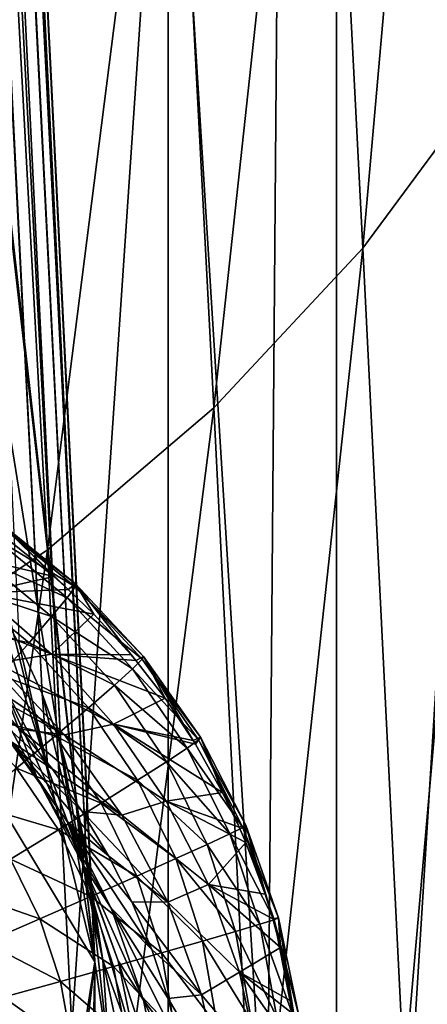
# Model space of a CAD drawing. Header units: metres. Extents: x -24 to 24, y -69 to 184.
# Tile 591 of 656: x 13.8 to 15.5, y 110.82 to 114.92. Entities that reach past the tile are written whole.
import ezdxf

# ---------------------------------------------------------------- set-up
doc = ezdxf.new("R2010")
doc.units = ezdxf.units.M
for name, color, linetype in [('367', 7, 'CONTINUOUS'), ('386', 7, 'CONTINUOUS'), ('435', 7, 'CONTINUOUS'), ('467', 7, 'CONTINUOUS'), ('508', 7, 'CONTINUOUS'), ('518', 7, 'CONTINUOUS'), ('519', 7, 'CONTINUOUS'), ('520', 7, 'CONTINUOUS'), ('521', 7, 'CONTINUOUS'), ('527', 7, 'CONTINUOUS'), ('556', 2, 'CONTINUOUS'), ('565', 2, 'CONTINUOUS')]:
    doc.layers.add(name, color=color, linetype=linetype)

msp = doc.modelspace()

# ---------------------------------------------------------------- linework, layer by layer
at = {"layer": '367'}
for points in [[(15.119628, 145.2, -18.959413), (13.359252, -68.3, -20.238401), (13.359252, 145.2, -20.238401)], [(15.119628, -68.3, -18.959413), (13.359252, -68.3, -20.238401), (15.119628, 145.2, -18.959413)], [(16.758269, 145.2, -17.527775), (15.119628, -68.3, -18.959413), (15.119628, 145.2, -18.959413)], [(16.758269, -68.3, -17.527775), (15.119628, -68.3, -18.959413), (16.758269, 145.2, -17.527775)]]:
    msp.add_3dface(points, dxfattribs=at)
at = {"layer": '386'}
for points in [[(15.597102, 118.149823, 170.031651), (15.052725, 117.416101, 170.13597), (15.229819, 113.970822, 146.69664)], [(15.770323, 114.702959, 146.592031), (15.597102, 118.149823, 170.031651), (15.229819, 113.970822, 146.69664)], [(15.052725, 117.416101, 170.13597), (14.426902, 116.748944, 170.229912), (14.608318, 113.304523, 146.790938)], [(15.229819, 113.970822, 146.69664), (15.052725, 117.416101, 170.13597), (14.608318, 113.304523, 146.790938)], [(14.426902, 116.748944, 170.229912), (13.727903, 116.157167, 170.312235), (13.913966, 112.712797, 146.873687)], [(14.608318, 113.304523, 146.790938), (14.426902, 116.748944, 170.229912), (13.913966, 112.712797, 146.873687)], [(13.913966, 112.712797, 146.873687), (13.727903, 116.157167, 170.312235), (13.155868, 112.203403, 146.943803)], [(15.770323, 114.702959, 146.592031), (15.229819, 113.970822, 146.69664), (15.401255, 110.506679, 123.259006)], [(15.939509, 111.237902, 123.154331), (15.770323, 114.702959, 146.592031), (15.401255, 110.506679, 123.259006)], [(15.229819, 113.970822, 146.69664), (14.608318, 113.304523, 146.790938), (14.782263, 109.840874, 123.353416)], [(15.401255, 110.506679, 123.259006), (15.229819, 113.970822, 146.69664), (14.782263, 109.840874, 123.353416)], [(14.608318, 113.304523, 146.790938), (13.913966, 112.712797, 146.873687), (14.090611, 109.249177, 123.43633)], [(14.782263, 109.840874, 123.353416), (14.608318, 113.304523, 146.790938), (14.090611, 109.249177, 123.43633)], [(13.913966, 112.712797, 146.873687), (13.155868, 112.203403, 146.943803), (13.335329, 108.739311, 123.506665)], [(14.090611, 109.249177, 123.43633), (13.913966, 112.712797, 146.873687), (13.335329, 108.739311, 123.506665)], [(15.939509, 111.237902, 123.154331), (15.401255, 110.506679, 123.259006), (15.571925, 107.04108, 99.820594)]]:
    msp.add_3dface(points, dxfattribs=at)
at = {"layer": '435'}
for points in [[(14.111247, 110.993675, 37.165074), (13.457996, 116.748471, 130.734852), (13.428175, 124.76326, 135.006318)], [(13.463415, 116.633391, 129.958673), (13.457996, 116.748471, 130.734852), (14.111247, 110.993675, 37.165074)], [(13.570913, 114.349969, 114.5609), (13.463415, 116.633391, 129.958673), (14.111247, 110.993675, 37.165074)], [(13.639406, 112.895612, 104.750186), (13.570913, 114.349969, 114.5609), (14.111247, 110.993675, 37.165074)], [(13.696582, 111.682274, 96.560419), (13.639406, 112.895612, 104.750186), (14.111247, 110.993675, 37.165074)], [(13.817622, 109.116052, 79.223032), (13.696582, 111.682274, 96.560419), (14.111247, 110.993675, 37.165074)], [(13.837362, 108.697772, 76.395529), (13.817622, 109.116052, 79.223032), (14.111247, 110.993675, 37.165074)], [(13.995681, 105.344334, 53.718417), (13.837362, 108.697772, 76.395529), (14.111247, 110.993675, 37.165074)], [(14.005636, 105.133522, 52.292512), (13.995681, 105.344334, 53.718417), (14.111247, 110.993675, 37.165074)], [(14.015592, 104.922689, 50.866446), (14.005636, 105.133522, 52.292512), (14.111247, 110.993675, 37.165074)], [(14.039589, 104.414519, 47.429179), (14.015592, 104.922689, 50.866446), (14.111247, 110.993675, 37.165074)], [(14.06353, 103.907521, 43.999852), (14.039589, 104.414519, 47.429179), (14.111247, 110.993675, 37.165074)], [(14.087416, 103.401686, 40.578468), (14.06353, 103.907521, 43.999852), (14.111247, 110.993675, 37.165074)], [(14.111246, 106.945335, 37.165146), (14.087416, 103.401686, 40.578468), (14.111247, 110.993675, 37.165074)]]:
    msp.add_3dface(points, dxfattribs=at)
at = {"layer": '467'}
msp.add_3dface([(13.696582, 111.682274, 96.560419), (13.817622, 109.116052, 79.223032), (13.777917, 108.51666, 79.172382)], dxfattribs=at)
at = {"layer": '508'}
msp.add_3dface([(14.111247, 110.993675, 37.165074), (14.173208, 110.583566, 34.350147), (14.111246, 106.945335, 37.165146)], dxfattribs=at)
at = {"layer": '518'}
for points in [[(13.891755, 112.111775, 37.00618), (12.483188, 139.749102, 232.68123), (13.796636, 112.320645, 36.976119)], [(12.50468, 139.700421, 232.688231), (12.483188, 139.749102, 232.68123), (13.891755, 112.111775, 37.00618)], [(13.970323, 111.896248, 37.037062), (12.50468, 139.700421, 232.688231), (13.891755, 112.111775, 37.00618)], [(12.62798, 139.357192, 232.737389), (12.50468, 139.700421, 232.688231), (13.970323, 111.896248, 37.037062)], [(14.03187, 111.675349, 37.068581), (12.62798, 139.357192, 232.737389), (13.970323, 111.896248, 37.037062)], [(12.644112, 139.299535, 232.745615), (12.62798, 139.357192, 232.737389), (14.03187, 111.675349, 37.068581)], [(14.076031, 111.450391, 37.10055), (12.644112, 139.299535, 232.745615), (14.03187, 111.675349, 37.068581)], [(12.715848, 138.949001, 232.795441), (12.644112, 139.299535, 232.745615), (14.076031, 111.450391, 37.10055)], [(14.102542, 111.222715, 37.132778), (12.715848, 138.949001, 232.795441), (14.076031, 111.450391, 37.10055)], [(12.724456, 138.883016, 232.804787), (12.715848, 138.949001, 232.795441), (14.102542, 111.222715, 37.132778)], [(14.111247, 110.993675, 37.165074), (12.724456, 138.883016, 232.804787), (14.102542, 111.222715, 37.132778)], [(14.111247, 110.993675, 37.165074), (13.428175, 124.76326, 135.006318), (12.724456, 138.883016, 232.804787)]]:
    msp.add_3dface(points, dxfattribs=at)
at = {"layer": '519'}
for points in [[(13.916506, 111.800362, 34.168332), (13.68553, 112.521616, 36.947059), (13.719209, 112.168308, 34.10892)], [(13.796636, 112.320645, 36.976119), (13.68553, 112.521616, 36.947059), (13.916506, 111.800362, 34.168332)], [(13.871015, 111.759512, 31.282205), (13.471643, 112.50494, 34.052079), (13.624139, 112.096557, 31.217594)], [(13.719209, 112.168308, 34.10892), (13.471643, 112.50494, 34.052079), (13.871015, 111.759512, 31.282205)], [(13.891755, 112.111775, 37.00618), (13.796636, 112.320645, 36.976119), (13.916506, 111.800362, 34.168332)], [(14.067362, 111.390931, 31.347916), (13.719209, 112.168308, 34.10892), (13.871015, 111.759512, 31.282205)], [(13.916506, 111.800362, 34.168332), (13.719209, 112.168308, 34.10892), (14.067362, 111.390931, 31.347916)], [(14.059636, 111.408372, 34.229143), (13.891755, 112.111775, 37.00618), (13.916506, 111.800362, 34.168332)], [(13.970323, 111.896248, 37.037062), (13.891755, 112.111775, 37.00618), (14.059636, 111.408372, 34.229143)], [(14.03187, 111.675349, 37.068581), (13.970323, 111.896248, 37.037062), (14.059636, 111.408372, 34.229143)], [(14.209279, 110.998133, 31.413422), (13.916506, 111.800362, 34.168332), (14.067362, 111.390931, 31.347916)], [(14.059636, 111.408372, 34.229143), (13.916506, 111.800362, 34.168332), (14.209279, 110.998133, 31.413422)], [(14.145771, 111.000084, 34.290149), (14.03187, 111.675349, 37.068581), (14.059636, 111.408372, 34.229143)], [(14.076031, 111.450391, 37.10055), (14.03187, 111.675349, 37.068581), (14.145771, 111.000084, 34.290149)], [(14.102542, 111.222715, 37.132778), (14.076031, 111.450391, 37.10055), (14.145771, 111.000084, 34.290149)], [(14.293948, 110.588919, 31.477421), (14.059636, 111.408372, 34.229143), (14.209279, 110.998133, 31.413422)], [(14.145771, 111.000084, 34.290149), (14.059636, 111.408372, 34.229143), (14.293948, 110.588919, 31.477421)], [(14.173208, 110.583566, 34.350147), (14.102542, 111.222715, 37.132778), (14.145771, 111.000084, 34.290149)], [(14.173208, 110.583566, 34.350147), (14.111247, 110.993675, 37.165074), (14.102542, 111.222715, 37.132778)], [(14.319689, 110.171413, 31.538643), (14.145771, 111.000084, 34.290149), (14.293948, 110.588919, 31.477421)], [(14.319689, 110.171413, 31.538643), (14.173208, 110.583566, 34.350147), (14.145771, 111.000084, 34.290149)]]:
    msp.add_3dface(points, dxfattribs=at)
at = {"layer": '520'}
for points in [[(13.800553, 111.964645, 28.782973), (13.488753, 112.210569, 29.972823), (13.653511, 112.121673, 28.770016)], [(13.936001, 111.797426, 28.794735), (13.488753, 112.210569, 29.972823), (13.800553, 111.964645, 28.782973)], [(13.763923, 111.912289, 30.014409), (13.488753, 112.210569, 29.972823), (13.936001, 111.797426, 28.794735)], [(13.995939, 111.579176, 30.054701), (13.624139, 112.096557, 31.217594), (13.763923, 111.912289, 30.014409)], [(13.871015, 111.759512, 31.282205), (13.624139, 112.096557, 31.217594), (13.995939, 111.579176, 30.054701)], [(14.059157, 111.620878, 28.805243), (13.763923, 111.912289, 30.014409), (13.936001, 111.797426, 28.794735)], [(14.169384, 111.435912, 28.814442), (13.763923, 111.912289, 30.014409), (14.059157, 111.620878, 28.805243)], [(13.995939, 111.579176, 30.054701), (13.763923, 111.912289, 30.014409), (14.169384, 111.435912, 28.814442)], [(14.180511, 111.21739, 30.092953), (13.871015, 111.759512, 31.282205), (13.995939, 111.579176, 30.054701)], [(14.067362, 111.390931, 31.347916), (13.871015, 111.759512, 31.282205), (14.180511, 111.21739, 30.092953)], [(14.266115, 111.243484, 28.822284), (13.995939, 111.579176, 30.054701), (14.169384, 111.435912, 28.814442)], [(14.348849, 111.044586, 28.82873), (13.995939, 111.579176, 30.054701), (14.266115, 111.243484, 28.822284)], [(14.180511, 111.21739, 30.092953), (13.995939, 111.579176, 30.054701), (14.348849, 111.044586, 28.82873)], [(14.314226, 110.833621, 30.128457), (14.067362, 111.390931, 31.347916), (14.180511, 111.21739, 30.092953)], [(14.209279, 110.998133, 31.413422), (14.067362, 111.390931, 31.347916), (14.314226, 110.833621, 30.128457)], [(14.417161, 110.840245, 28.833745), (14.180511, 111.21739, 30.092953), (14.348849, 111.044586, 28.82873)], [(14.470696, 110.631515, 28.837303), (14.180511, 111.21739, 30.092953), (14.417161, 110.840245, 28.833745)], [(14.314226, 110.833621, 30.128457), (14.180511, 111.21739, 30.092953), (14.470696, 110.631515, 28.837303)], [(14.394611, 110.434965, 30.160557), (14.209279, 110.998133, 31.413422), (14.314226, 110.833621, 30.128457)], [(14.293948, 110.588919, 31.477421), (14.209279, 110.998133, 31.413422), (14.394611, 110.434965, 30.160557)], [(14.50918, 110.419473, 28.839388), (14.314226, 110.833621, 30.128457), (14.470696, 110.631515, 28.837303)], [(14.394611, 110.434965, 30.160557), (14.314226, 110.833621, 30.128457), (14.50918, 110.419473, 28.839388)]]:
    msp.add_3dface(points, dxfattribs=at)
at = {"layer": '521'}
for points in [[(13.313436, 112.750084, 26.397747), (13.940546, 112.601723, 25.247405), (13.637419, 112.533444, 26.408825)], [(13.761843, 112.745812, 25.245732), (13.940546, 112.601723, 25.247405), (13.313436, 112.750084, 26.397747)], [(13.940546, 112.601723, 25.247405), (14.000987, 112.547616, 25.247445), (13.637419, 112.533444, 26.408825)], [(13.637419, 112.533444, 26.408825), (13.931227, 112.277138, 26.410749), (13.382577, 112.496786, 27.570293)], [(14.000987, 112.547616, 25.247445), (14.107871, 112.444327, 25.246779), (13.637419, 112.533444, 26.408825)], [(13.637419, 112.533444, 26.408825), (14.107871, 112.444327, 25.246779), (13.931227, 112.277138, 26.410749)], [(13.931227, 112.277138, 26.410749), (13.702773, 112.239271, 27.586815), (13.382577, 112.496786, 27.570293)], [(14.107871, 112.444327, 25.246779), (14.262829, 112.274503, 25.243896), (13.931227, 112.277138, 26.410749)], [(13.985214, 111.94052, 27.596132), (13.495634, 112.2677, 28.755932), (13.702773, 112.239271, 27.586815)], [(13.653511, 112.121673, 28.770016), (13.495634, 112.2677, 28.755932), (13.985214, 111.94052, 27.596132)], [(13.931227, 112.277138, 26.410749), (14.189899, 111.985494, 26.403487), (13.702773, 112.239271, 27.586815)], [(14.262829, 112.274503, 25.243896), (14.283103, 112.250249, 25.243324), (13.931227, 112.277138, 26.410749)], [(13.931227, 112.277138, 26.410749), (14.404482, 112.093234, 25.238767), (14.189899, 111.985494, 26.403487)], [(14.283103, 112.250249, 25.243324), (14.404482, 112.093234, 25.238767), (13.931227, 112.277138, 26.410749)], [(14.189899, 111.985494, 26.403487), (13.985214, 111.94052, 27.596132), (13.702773, 112.239271, 27.586815)], [(13.800553, 111.964645, 28.782973), (13.653511, 112.121673, 28.770016), (13.985214, 111.94052, 27.596132)], [(14.404482, 112.093234, 25.238767), (14.522063, 111.917656, 25.23212), (14.189899, 111.985494, 26.403487)], [(14.189899, 111.985494, 26.403487), (14.409066, 111.663439, 26.387161), (13.985214, 111.94052, 27.596132)], [(14.522063, 111.917656, 25.23212), (14.531963, 111.901577, 25.23144), (14.189899, 111.985494, 26.403487)], [(14.189899, 111.985494, 26.403487), (14.644492, 111.700638, 25.22201), (14.409066, 111.663439, 26.387161)], [(14.531963, 111.901577, 25.23144), (14.644492, 111.700638, 25.22201), (14.189899, 111.985494, 26.403487)], [(14.224593, 111.606146, 27.598069), (13.800553, 111.964645, 28.782973), (13.985214, 111.94052, 27.596132)], [(13.936001, 111.797426, 28.794735), (13.800553, 111.964645, 28.782973), (14.224593, 111.606146, 27.598069)], [(14.409066, 111.663439, 26.387161), (14.224593, 111.606146, 27.598069), (13.985214, 111.94052, 27.596132)], [(14.059157, 111.620878, 28.805243), (13.936001, 111.797426, 28.794735), (14.224593, 111.606146, 27.598069)], [(14.644492, 111.700638, 25.22201), (14.713481, 111.556247, 25.214239), (14.409066, 111.663439, 26.387161)], [(14.409066, 111.663439, 26.387161), (14.585024, 111.316411, 26.362047), (14.224593, 111.606146, 27.598069)], [(14.409066, 111.663439, 26.387161), (14.741386, 111.491597, 25.210513), (14.585024, 111.316411, 26.362047)], [(14.713481, 111.556247, 25.214239), (14.741386, 111.491597, 25.210513), (14.409066, 111.663439, 26.387161)], [(14.416413, 111.242432, 27.592591), (14.059157, 111.620878, 28.805243), (14.224593, 111.606146, 27.598069)], [(14.169384, 111.435912, 28.814442), (14.059157, 111.620878, 28.805243), (14.416413, 111.242432, 27.592591)], [(14.585024, 111.316411, 26.362047), (14.416413, 111.242432, 27.592591), (14.224593, 111.606146, 27.598069)], [(14.741386, 111.491597, 25.210513), (14.822042, 111.275671, 25.197066), (14.585024, 111.316411, 26.362047)], [(14.266115, 111.243484, 28.822284), (14.169384, 111.435912, 28.814442), (14.416413, 111.242432, 27.592591)], [(14.585024, 111.316411, 26.362047), (14.714802, 110.950274, 26.328569), (14.416413, 111.242432, 27.592591)], [(14.822042, 111.275671, 25.197066), (14.853998, 111.172841, 25.190147), (14.585024, 111.316411, 26.362047)], [(14.585024, 111.316411, 26.362047), (14.885963, 111.054114, 25.181765), (14.714802, 110.950274, 26.328569)], [(14.853998, 111.172841, 25.190147), (14.885963, 111.054114, 25.181765), (14.585024, 111.316411, 26.362047)], [(14.557069, 110.856214, 27.579799), (14.266115, 111.243484, 28.822284), (14.416413, 111.242432, 27.592591)], [(14.348849, 111.044586, 28.82873), (14.266115, 111.243484, 28.822284), (14.557069, 110.856214, 27.579799)], [(14.714802, 110.950274, 26.328569), (14.557069, 110.856214, 27.579799), (14.416413, 111.242432, 27.592591)], [(14.417161, 110.840245, 28.833745), (14.348849, 111.044586, 28.82873), (14.557069, 110.856214, 27.579799)], [(14.885963, 111.054114, 25.181765), (14.932744, 110.828228, 25.164707), (14.714802, 110.950274, 26.328569)], [(14.714802, 110.950274, 26.328569), (14.796209, 110.571211, 26.287293), (14.557069, 110.856214, 27.579799)], [(14.932744, 110.828228, 25.164707), (14.941249, 110.77442, 25.160448), (14.714802, 110.950274, 26.328569)], [(14.714802, 110.950274, 26.328569), (14.962069, 110.599392, 25.146065), (14.796209, 110.571211, 26.287293)], [(14.941249, 110.77442, 25.160448), (14.962069, 110.599392, 25.146065), (14.714802, 110.950274, 26.328569)], [(14.643918, 110.454747, 27.559935), (14.417161, 110.840245, 28.833745), (14.557069, 110.856214, 27.579799)], [(14.470696, 110.631515, 28.837303), (14.417161, 110.840245, 28.833745), (14.643918, 110.454747, 27.559935)], [(14.796209, 110.571211, 26.287293), (14.643918, 110.454747, 27.559935), (14.557069, 110.856214, 27.579799)]]:
    msp.add_3dface(points, dxfattribs=at)
at = {"layer": '527'}
for points in [[(13.683368, 112.767926, 24.452278), (14.029856, 112.558712, 24.717816), (13.709731, 112.818661, 24.713107)], [(13.709731, 112.818661, 24.713107), (14.031505, 112.570454, 24.98376), (13.708931, 112.830839, 24.97985)], [(13.940546, 112.601723, 25.247405), (13.761843, 112.745812, 25.245732), (13.708931, 112.830839, 24.97985)], [(14.031505, 112.570454, 24.98376), (14.000987, 112.547616, 25.247445), (13.708931, 112.830839, 24.97985)], [(14.000987, 112.547616, 25.247445), (13.940546, 112.601723, 25.247405), (13.708931, 112.830839, 24.97985)], [(14.029856, 112.558712, 24.717816), (14.031505, 112.570454, 24.98376), (13.709731, 112.818661, 24.713107)], [(13.630676, 112.680243, 24.205629), (13.996147, 112.512773, 24.457777), (13.683368, 112.767926, 24.452278)], [(13.996147, 112.512773, 24.457777), (14.029856, 112.558712, 24.717816), (13.683368, 112.767926, 24.452278)], [(13.553326, 112.558389, 23.980975), (13.931442, 112.434085, 24.211834), (13.630676, 112.680243, 24.205629)], [(13.931442, 112.434085, 24.211834), (13.996147, 112.512773, 24.457777), (13.630676, 112.680243, 24.205629)], [(13.453769, 112.406226, 23.785436), (13.837779, 112.325124, 23.987732), (13.553326, 112.558389, 23.980975)], [(13.837779, 112.325124, 23.987732), (13.931442, 112.434085, 24.211834), (13.553326, 112.558389, 23.980975)], [(13.996147, 112.512773, 24.457777), (14.309741, 112.256913, 24.7164), (14.029856, 112.558712, 24.717816)], [(14.107871, 112.444327, 25.246779), (14.000987, 112.547616, 25.247445), (14.031505, 112.570454, 24.98376)], [(14.029856, 112.558712, 24.717816), (14.314544, 112.268307, 24.980911), (14.031505, 112.570454, 24.98376)], [(14.309741, 112.256913, 24.7164), (14.314544, 112.268307, 24.980911), (14.029856, 112.558712, 24.717816)], [(14.262829, 112.274503, 25.243896), (14.107871, 112.444327, 25.246779), (14.031505, 112.570454, 24.98376)], [(14.314544, 112.268307, 24.980911), (14.283103, 112.250249, 25.243324), (14.031505, 112.570454, 24.98376)], [(14.283103, 112.250249, 25.243324), (14.262829, 112.274503, 25.243896), (14.031505, 112.570454, 24.98376)], [(13.931442, 112.434085, 24.211834), (14.268861, 112.216414, 24.457929), (13.996147, 112.512773, 24.457777)], [(14.268861, 112.216414, 24.457929), (14.309741, 112.256913, 24.7164), (13.996147, 112.512773, 24.457777)], [(13.837779, 112.325124, 23.987732), (14.193178, 112.148072, 24.213552), (13.931442, 112.434085, 24.211834)], [(14.193178, 112.148072, 24.213552), (14.268861, 112.216414, 24.457929), (13.931442, 112.434085, 24.211834)], [(13.718106, 112.189324, 23.792531), (13.837779, 112.325124, 23.987732), (13.453769, 112.406226, 23.785436)], [(13.718106, 112.189324, 23.792531), (14.085051, 112.054016, 23.990886), (13.837779, 112.325124, 23.987732)], [(14.085051, 112.054016, 23.990886), (14.193178, 112.148072, 24.213552), (13.837779, 112.325124, 23.987732)], [(14.404482, 112.093234, 25.238767), (14.283103, 112.250249, 25.243324), (14.314544, 112.268307, 24.980911)], [(14.309741, 112.256913, 24.7164), (14.552724, 111.930663, 24.971356), (14.314544, 112.268307, 24.980911)], [(14.552724, 111.930663, 24.971356), (14.522063, 111.917656, 25.23212), (14.314544, 112.268307, 24.980911)], [(14.522063, 111.917656, 25.23212), (14.404482, 112.093234, 25.238767), (14.314544, 112.268307, 24.980911)], [(14.268861, 112.216414, 24.457929), (14.544002, 111.919859, 24.708901), (14.309741, 112.256913, 24.7164)], [(14.544002, 111.919859, 24.708901), (14.552724, 111.930663, 24.971356), (14.309741, 112.256913, 24.7164)], [(13.576194, 112.030962, 23.632378), (13.94785, 111.937177, 23.796868), (13.718106, 112.189324, 23.792531)], [(13.94785, 111.937177, 23.796868), (14.085051, 112.054016, 23.990886), (13.718106, 112.189324, 23.792531)], [(14.193178, 112.148072, 24.213552), (14.496174, 111.885569, 24.452752), (14.268861, 112.216414, 24.457929)], [(14.496174, 111.885569, 24.452752), (14.544002, 111.919859, 24.708901), (14.268861, 112.216414, 24.457929)], [(14.085051, 112.054016, 23.990886), (14.41071, 111.828844, 24.210774), (14.193178, 112.148072, 24.213552)], [(14.41071, 111.828844, 24.210774), (14.496174, 111.885569, 24.452752), (14.193178, 112.148072, 24.213552)], [(13.785849, 111.801198, 23.637547), (13.94785, 111.937177, 23.796868), (13.576194, 112.030962, 23.632378)], [(13.94785, 111.937177, 23.796868), (14.290232, 111.751427, 23.990394), (14.085051, 112.054016, 23.990886)], [(14.290232, 111.751427, 23.990394), (14.41071, 111.828844, 24.210774), (14.085051, 112.054016, 23.990886)], [(13.785849, 111.801198, 23.637547), (14.138439, 111.655695, 23.798379), (13.94785, 111.937177, 23.796868)], [(14.138439, 111.655695, 23.798379), (14.290232, 111.751427, 23.990394), (13.94785, 111.937177, 23.796868)], [(14.496174, 111.885569, 24.452752), (14.72836, 111.55482, 24.695608), (14.544002, 111.919859, 24.708901)], [(14.531963, 111.901577, 25.23144), (14.522063, 111.917656, 25.23212), (14.552724, 111.930663, 24.971356)], [(14.644492, 111.700638, 25.22201), (14.531963, 111.901577, 25.23144), (14.552724, 111.930663, 24.971356)], [(14.544002, 111.919859, 24.708901), (14.741686, 111.564448, 24.955418), (14.552724, 111.930663, 24.971356)], [(14.72836, 111.55482, 24.695608), (14.741686, 111.564448, 24.955418), (14.544002, 111.919859, 24.708901)], [(14.741686, 111.564448, 24.955418), (14.713481, 111.556247, 25.214239), (14.552724, 111.930663, 24.971356)], [(14.713481, 111.556247, 25.214239), (14.644492, 111.700638, 25.22201), (14.552724, 111.930663, 24.971356)], [(14.41071, 111.828844, 24.210774), (14.673946, 111.527632, 24.442485), (14.496174, 111.885569, 24.452752)], [(14.673946, 111.527632, 24.442485), (14.72836, 111.55482, 24.695608), (14.496174, 111.885569, 24.452752)], [(14.290232, 111.751427, 23.990394), (14.580083, 111.483702, 24.203673), (14.41071, 111.828844, 24.210774)], [(14.580083, 111.483702, 24.203673), (14.673946, 111.527632, 24.442485), (14.41071, 111.828844, 24.210774)], [(13.604098, 111.650314, 23.517885), (13.959992, 111.544585, 23.640624), (13.785849, 111.801198, 23.637547)], [(13.959992, 111.544585, 23.640624), (14.138439, 111.655695, 23.798379), (13.785849, 111.801198, 23.637547)], [(14.138439, 111.655695, 23.798379), (14.449599, 111.424354, 23.986365), (14.290232, 111.751427, 23.990394)], [(14.449599, 111.424354, 23.986365), (14.580083, 111.483702, 24.203673), (14.290232, 111.751427, 23.990394)], [(13.760369, 111.42151, 23.521972), (13.959992, 111.544585, 23.640624), (13.604098, 111.650314, 23.517885)], [(13.959992, 111.544585, 23.640624), (14.286423, 111.351374, 23.797106), (14.138439, 111.655695, 23.798379)], [(14.286423, 111.351374, 23.797106), (14.449599, 111.424354, 23.986365), (14.138439, 111.655695, 23.798379)], [(14.741386, 111.491597, 25.210513), (14.713481, 111.556247, 25.214239), (14.741686, 111.564448, 24.955418)], [(14.72836, 111.55482, 24.695608), (14.878225, 111.177031, 24.933767), (14.741686, 111.564448, 24.955418)], [(14.822042, 111.275671, 25.197066), (14.741386, 111.491597, 25.210513), (14.741686, 111.564448, 24.955418)], [(14.878225, 111.177031, 24.933767), (14.853998, 111.172841, 25.190147), (14.741686, 111.564448, 24.955418)], [(14.853998, 111.172841, 25.190147), (14.822042, 111.275671, 25.197066), (14.741686, 111.564448, 24.955418)], [(13.760369, 111.42151, 23.521972), (14.09547, 111.266962, 23.641598), (13.959992, 111.544585, 23.640624)], [(14.09547, 111.266962, 23.641598), (14.286423, 111.351374, 23.797106), (13.959992, 111.544585, 23.640624)], [(14.580083, 111.483702, 24.203673), (14.799431, 111.150374, 24.427643), (14.673946, 111.527632, 24.442485)], [(14.673946, 111.527632, 24.442485), (14.859844, 111.169475, 24.677129), (14.72836, 111.55482, 24.695608)], [(14.799431, 111.150374, 24.427643), (14.859844, 111.169475, 24.677129), (14.673946, 111.527632, 24.442485)], [(14.859844, 111.169475, 24.677129), (14.878225, 111.177031, 24.933767), (14.72836, 111.55482, 24.695608)], [(14.449599, 111.424354, 23.986365), (14.698765, 111.120289, 24.192656), (14.580083, 111.483702, 24.203673)], [(14.698765, 111.120289, 24.192656), (14.799431, 111.150374, 24.427643), (14.580083, 111.483702, 24.203673)], [(13.545698, 111.290248, 23.446065), (13.882493, 111.17366, 23.524523), (13.760369, 111.42151, 23.521972)], [(13.882493, 111.17366, 23.524523), (14.09547, 111.266962, 23.641598), (13.760369, 111.42151, 23.521972)], [(14.286423, 111.351374, 23.797106), (14.560811, 111.080107, 23.979086), (14.449599, 111.424354, 23.986365)], [(14.560811, 111.080107, 23.979086), (14.698765, 111.120289, 24.192656), (14.449599, 111.424354, 23.986365)], [(14.09547, 111.266962, 23.641598), (14.38963, 111.031011, 23.793225), (14.286423, 111.351374, 23.797106)], [(14.38963, 111.031011, 23.793225), (14.560811, 111.080107, 23.979086), (14.286423, 111.351374, 23.797106)], [(13.653905, 111.074278, 23.449409), (13.882493, 111.17366, 23.524523), (13.545698, 111.290248, 23.446065)], [(13.882493, 111.17366, 23.524523), (14.190263, 110.974447, 23.640544), (14.09547, 111.266962, 23.641598)], [(14.190263, 110.974447, 23.640544), (14.38963, 111.031011, 23.793225), (14.09547, 111.266962, 23.641598)], [(13.653905, 111.074278, 23.449409), (13.968582, 110.91208, 23.525541), (13.882493, 111.17366, 23.524523)], [(13.968582, 110.91208, 23.525541), (14.190263, 110.974447, 23.640544), (13.882493, 111.17366, 23.524523)], [(14.799431, 111.150374, 24.427643), (14.936723, 110.771398, 24.653977), (14.859844, 111.169475, 24.677129)], [(14.885963, 111.054114, 25.181765), (14.853998, 111.172841, 25.190147), (14.878225, 111.177031, 24.933767)], [(14.859844, 111.169475, 24.677129), (14.960316, 110.775776, 24.906963), (14.878225, 111.177031, 24.933767)], [(14.936723, 110.771398, 24.653977), (14.960316, 110.775776, 24.906963), (14.859844, 111.169475, 24.677129)], [(14.932744, 110.828228, 25.164707), (14.885963, 111.054114, 25.181765), (14.878225, 111.177031, 24.933767)], [(14.960316, 110.775776, 24.906963), (14.941249, 110.77442, 25.160448), (14.878225, 111.177031, 24.933767)], [(14.941249, 110.77442, 25.160448), (14.932744, 110.828228, 25.164707), (14.878225, 111.177031, 24.933767)], [(14.560811, 111.080107, 23.979086), (14.765461, 110.746032, 24.178075), (14.698765, 111.120289, 24.192656)], [(14.698765, 111.120289, 24.192656), (14.871144, 110.761387, 24.408668), (14.799431, 111.150374, 24.427643)], [(14.765461, 110.746032, 24.178075), (14.871144, 110.761387, 24.408668), (14.698765, 111.120289, 24.192656)], [(14.871144, 110.761387, 24.408668), (14.936723, 110.771398, 24.653977), (14.799431, 111.150374, 24.427643)], [(13.731115, 110.845747, 23.451601), (13.968582, 110.91208, 23.525541), (13.653905, 111.074278, 23.449409)], [(14.38963, 111.031011, 23.793225), (14.622708, 110.725772, 23.968818), (14.560811, 111.080107, 23.979086)], [(14.622708, 110.725772, 23.968818), (14.765461, 110.746032, 24.178075), (14.560811, 111.080107, 23.979086)], [(14.190263, 110.974447, 23.640544), (14.446983, 110.701189, 23.786901), (14.38963, 111.031011, 23.793225)], [(14.446983, 110.701189, 23.786901), (14.622708, 110.725772, 23.968818), (14.38963, 111.031011, 23.793225)], [(13.968582, 110.91208, 23.525541), (14.243328, 110.672989, 23.637548), (14.190263, 110.974447, 23.640544)], [(14.243328, 110.672989, 23.637548), (14.446983, 110.701189, 23.786901), (14.190263, 110.974447, 23.640544)], [(13.731115, 110.845747, 23.451601), (14.017589, 110.641982, 23.525043), (13.968582, 110.91208, 23.525541)], [(14.017589, 110.641982, 23.525043), (14.243328, 110.672989, 23.637548), (13.968582, 110.91208, 23.525541)], [(13.776244, 110.609056, 23.452616), (14.017589, 110.641982, 23.525043), (13.731115, 110.845747, 23.451601)]]:
    msp.add_3dface(points, dxfattribs=at)
at = {"layer": '556'}
for points in [[(14.41712, 94.2, -15.814761), (12.896458, 116.65, -17.077511), (12.896458, 94.2, -17.077511)], [(14.41712, 116.65, -15.814761), (12.896458, 116.65, -17.077511), (14.41712, 94.2, -15.814761)], [(15.814761, 94.2, -14.41712), (14.41712, 116.65, -15.814761), (14.41712, 94.2, -15.814761)], [(15.814761, 116.65, -14.41712), (14.41712, 116.65, -15.814761), (15.814761, 94.2, -14.41712)]]:
    msp.add_3dface(points, dxfattribs=at)
at = {"layer": '565'}
for points in [[(12.896458, 94.2, 17.077511), (14.41712, 116.65, 15.814761), (14.41712, 94.2, 15.814761)], [(12.896458, 116.65, 17.077511), (14.41712, 116.65, 15.814761), (12.896458, 94.2, 17.077511)], [(14.41712, 94.2, 15.814761), (15.814761, 116.65, 14.41712), (15.814761, 94.2, 14.41712)], [(14.41712, 116.65, 15.814761), (15.814761, 116.65, 14.41712), (14.41712, 94.2, 15.814761)]]:
    msp.add_3dface(points, dxfattribs=at)

doc.saveas('drawing.dxf')
